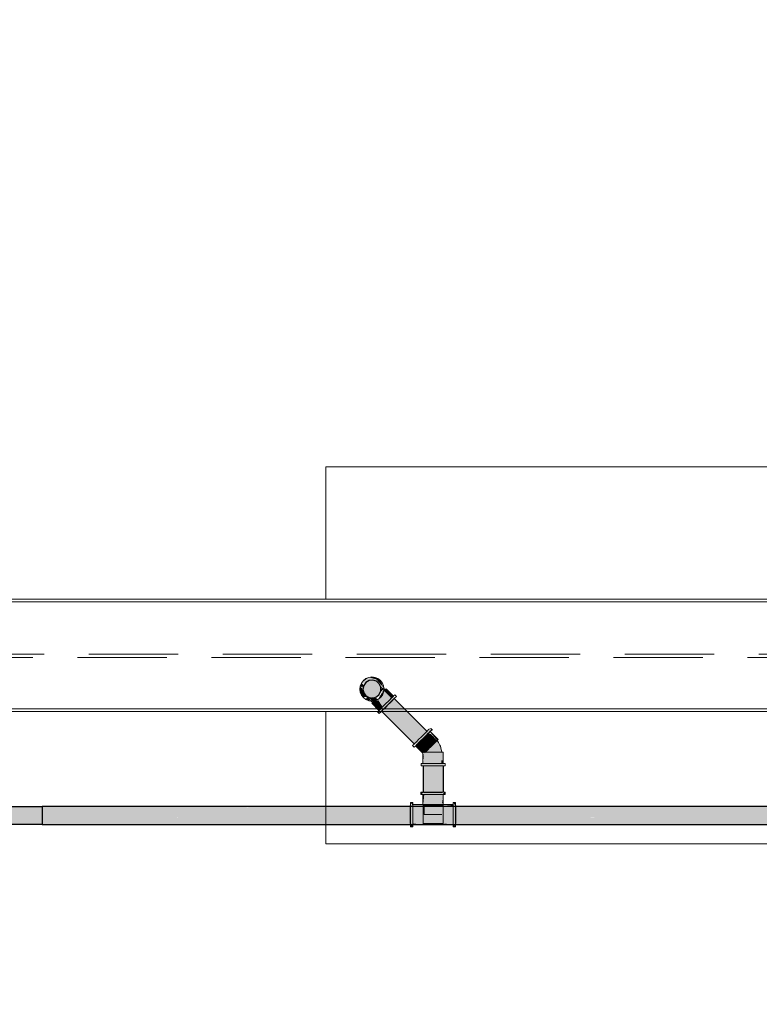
# Model space of a CAD drawing. Header units: millimetres. Extents: x 567 to 934, y -1 to 364.
# Tile 784 of 1056: x 740.09 to 742.72, y 155.51 to 159.01. Entities that reach past the tile are written whole.
import ezdxf

# ---------------------------------------------------------------- set-up
doc = ezdxf.new("R2010")
doc.units = ezdxf.units.MM
doc.header["$MEASUREMENT"] = 0
doc.linetypes.add('HIDDEN2', pattern=[0.47625, 0.3175, -0.15875])
for name, color, linetype, lineweight in [('AF-Condutos Reúso', 200, 'Continuous', 25), ('AF-Conexões Reúso', 216, 'Continuous', 18), ('DI-Detalhes', 1, 'HIDDEN2', 9)]:
    doc.layers.add(name, color=color, linetype=linetype, lineweight=lineweight)
doc.layers.add('ARQ FINA', color=8, linetype='Continuous')

msp = doc.modelspace()

# ---------------------------------------------------------------- hatches: boundary and pattern name
at = {"layer": 'AF-Condutos Reúso', "linetype": 'Continuous'}
for points in [[(741.3102, 156.6308), (741.313, 156.6178), (741.3208, 156.6071), (741.3323, 156.6004), (741.3456, 156.599), (741.3582, 156.6031), (741.3681, 156.612), (741.3735, 156.6242), (741.3735, 156.6375), (741.3681, 156.6496), (741.3582, 156.6585), (741.3456, 156.6627), (741.3323, 156.6613), (741.3208, 156.6546), (741.313, 156.6439)], [(740.1704, 156.2132), (740.0104, 156.2132), (740.0104, 156.1495), (740.1704, 156.1495)], [(740.1704, 156.2091), (755.3113, 156.2091), (740.1704, 156.2132)], [(740.1704, 156.2132), (755.2813, 156.2091), (755.2813, 156.2132)], [(740.1704, 156.2001), (755.3113, 156.2001), (740.1704, 156.2091)], [(740.1704, 156.2091), (755.2813, 156.2002), (755.2813, 156.2091)], [(740.1704, 156.188), (755.3113, 156.188), (740.1704, 156.2001)], [(740.1704, 156.2001), (755.2813, 156.188), (755.2813, 156.2001)], [(740.1704, 156.1747), (755.3113, 156.1747), (740.1704, 156.188)], [(740.1704, 156.188), (755.2813, 156.1747), (755.2813, 156.188)], [(740.1704, 156.1747), (755.2813, 156.1626), (755.2813, 156.1747)], [(740.1704, 156.1625), (755.3113, 156.1625), (740.1704, 156.1747)], [(740.1704, 156.1625), (755.2813, 156.1536), (755.2813, 156.1625)], [(740.1704, 156.1536), (755.3113, 156.1536), (740.1704, 156.1625)], [(740.1704, 156.1536), (755.2813, 156.1495), (755.2813, 156.1536)], [(740.1704, 156.1495), (755.3113, 156.1495), (740.1704, 156.1536)]]:
    msp.add_hatch(color=201, dxfattribs=at).paths.add_polyline_path(points)
h = msp.add_hatch(color=201, dxfattribs=at)
h.paths.add_polyline_path([(741.5954, 156.3575), (741.5917, 156.3575), (741.5902, 156.3575), (741.5813, 156.3575), (741.5709, 156.3575), (741.5598, 156.3575), (741.5487, 156.3575), (741.5383, 156.3575), (741.5294, 156.3575), (741.5284, 156.3575), (741.5242, 156.3575), (741.5241, 156.2647), (741.5284, 156.2647), (741.5293, 156.2647), (741.5382, 156.2647), (741.5486, 156.2647), (741.5597, 156.2647), (741.5709, 156.2647), (741.5812, 156.2647), (741.5901, 156.2647), (741.5917, 156.2647), (741.5953, 156.2647)])
h.paths.add_polyline_path([(741.4674, 156.5508), (741.3775, 156.5508), (741.4929, 156.4359), (741.4949, 156.4379), (741.4957, 156.4387), (741.502, 156.445), (741.5093, 156.4524), (741.5172, 156.4602), (741.5251, 156.4681), (741.5324, 156.4754), (741.5376, 156.4806)])
h.paths.add_polyline_path([(741.4574, 156.5608), (741.3854, 156.5608), (741.3798, 156.5553), (741.3773, 156.5528), (741.3765, 156.5519), (741.3775, 156.5508), (741.4674, 156.5508)])
h.paths.add_polyline_path([(741.4214, 156.5969), (741.4203, 156.5958), (741.419, 156.5944), (741.413, 156.5885), (741.4047, 156.5801), (741.3953, 156.5707), (741.3865, 156.5619), (741.3854, 156.5608), (741.4574, 156.5608)])
at = {"layer": 'AF-Conexões Reúso', "linetype": 'Continuous'}
for points in [[(741.3118, 156.6612), (741.305, 156.6523), (741.3311, 156.6724)], [(741.3357, 156.6632), (741.3578, 156.6587), (741.3681, 156.6496), (741.372, 156.641), (741.3852, 156.6308), (741.3838, 156.642), (741.3726, 156.6612), (741.3834, 156.6351), (741.3587, 156.664), (741.3311, 156.6724), (741.305, 156.6523), (741.3175, 156.6501)], [(741.3534, 156.6724), (741.3311, 156.6724), (741.3726, 156.6612)], [(741.383, 156.6363), (741.3726, 156.6612), (741.3576, 156.6653)], [(741.305, 156.6093), (741.3118, 156.6004), (741.3007, 156.642), (741.2992, 156.6308)], [(741.3078, 156.6367), (741.313, 156.6439), (741.3059, 156.6515), (741.3007, 156.642)], [(741.3071, 156.618), (741.3109, 156.6279), (741.3007, 156.642)], [(741.324, 156.6026), (741.3207, 156.5936), (741.3395, 156.5886), (741.3328, 156.6001), (741.313, 156.6178), (741.3109, 156.6279), (741.3071, 156.618), (741.3112, 156.6026)], [(741.3852, 156.6308), (741.3774, 156.6329), (741.3703, 156.617)], [(741.3735, 156.634), (741.3852, 156.6308), (741.3735, 156.6398)], [(741.3852, 156.6308), (741.3756, 156.6142), (741.3842, 156.6227)], [(741.415, 156.6024), (741.3894, 156.628), (741.3854, 156.6239), (741.411, 156.5983)], [(741.3929, 156.6314), (741.3895, 156.6281), (741.415, 156.6024), (741.4176, 156.6049)], [(741.3637, 156.5936), (741.3534, 156.6015), (741.3326, 156.6004), (741.3422, 156.5878)], [(741.3637, 156.5936), (741.3726, 156.6004), (741.3838, 156.6197), (741.3756, 156.6142)], [(741.3855, 156.6238), (741.3651, 156.5947), (741.3801, 156.5674), (741.411, 156.5983)], [(741.4192, 156.6065), (741.3714, 156.5587), (741.3725, 156.5479), (741.4203, 156.5958)], [(741.3425, 156.5811), (741.3673, 156.5546), (741.3748, 156.5621), (741.3492, 156.5877)], [(741.3748, 156.5621), (741.3801, 156.5674), (741.3657, 156.5909), (741.3492, 156.5877)], [(741.3635, 156.5508), (741.3684, 156.5439), (741.3714, 156.5587)], [(741.5579, 156.4847), (741.5519, 156.4906), (741.5, 156.4387), (741.497, 156.4239)], [(741.5389, 156.4129), (741.5517, 156.4257), (741.5232, 156.4543), (741.5165, 156.4477)], [(741.5359, 156.4671), (741.5232, 156.4543), (741.5517, 156.4257), (741.5645, 156.4385)], [(741.5413, 156.4724), (741.5359, 156.4671), (741.5645, 156.4385), (741.5698, 156.4438)], [(741.5511, 156.4715), (741.5413, 156.4724), (741.5698, 156.4438), (741.5739, 156.4479)], [(741.5764, 156.4505), (741.5479, 156.479), (741.5739, 156.4479)], [(741.5236, 156.4027), (741.5336, 156.4076), (741.505, 156.4362), (741.4984, 156.4296)], [(741.5336, 156.4076), (741.5389, 156.4129), (741.5165, 156.4477), (741.505, 156.4362)], [(741.5875, 156.4217), (741.574, 156.4481), (741.5323, 156.4063), (741.5897, 156.4063)], [(741.5236, 156.3659), (741.5277, 156.3985), (741.5261, 156.4001)], [(741.5947, 156.4063), (741.5284, 156.4063), (741.5248, 156.3659), (741.5947, 156.3659)], [(741.5168, 156.3659), (741.5168, 156.3575), (741.5902, 156.3575), (741.6028, 156.3659)], [(741.5182, 156.2647), (741.5167, 156.2563), (741.5284, 156.2636)], [(741.5225, 156.2563), (741.5901, 156.2563), (741.597, 156.2647), (741.5293, 156.2647)], [(741.5248, 156.2201), (741.5911, 156.2201), (741.5947, 156.2563), (741.5284, 156.2563)], [(741.5248, 156.2201), (741.5284, 156.2563), (741.5248, 156.2563)], [(741.6027, 156.2563), (741.6027, 156.2647), (741.5901, 156.2563)], [(741.5959, 156.2563), (741.5917, 156.2266), (741.5947, 156.2201)], [(741.4881, 156.2277), (741.4797, 156.2277), (741.4881, 156.2151)], [(741.4881, 156.1475), (741.4881, 156.2151), (741.4797, 156.2219), (741.4797, 156.1543)], [(741.4881, 156.2209), (741.4881, 156.1533), (741.5243, 156.1497), (741.5243, 156.2197)], [(741.5917, 156.2167), (741.5277, 156.2167), (741.5243, 156.2156)], [(741.5951, 156.2167), (741.5277, 156.2156), (741.5917, 156.2156), (741.5917, 156.2124), (741.5243, 156.2073), (741.5243, 156.1764), (741.5951, 156.1847)], [(741.5243, 156.2124), (741.5243, 156.2073), (741.5917, 156.2124)], [(741.5917, 156.2201), (741.5288, 156.2201), (741.5277, 156.1847), (741.5906, 156.1847)], [(741.5951, 156.2197), (741.5951, 156.1533), (741.6313, 156.1497), (741.6313, 156.216)], [(741.5951, 156.2197), (741.6313, 156.216), (741.6313, 156.2197)], [(741.6397, 156.2262), (741.6313, 156.2277), (741.638, 156.2165)], [(741.6313, 156.2219), (741.6313, 156.1543), (741.6397, 156.1475), (741.6397, 156.2151)], [(741.5243, 156.1527), (741.5951, 156.1527), (741.5951, 156.1847), (741.5243, 156.1764)], [(741.4797, 156.1432), (741.4881, 156.1417), (741.4815, 156.1529)], [(741.4881, 156.1497), (741.5243, 156.1485), (741.4881, 156.1533)], [(741.5951, 156.1485), (741.6313, 156.1485), (741.6016, 156.1527)], [(741.6313, 156.1417), (741.6397, 156.1417), (741.6313, 156.1543)]]:
    msp.add_hatch(color=213, dxfattribs=at).paths.add_polyline_path(points)

# ---------------------------------------------------------------- linework, layer by layer
at = {"layer": 'AF-Condutos Reúso'}
for p, q in [((741.3456, 156.6627), (741.3323, 156.6613)), ((741.3582, 156.6585), (741.3456, 156.6627)), ((741.313, 156.6439), (741.3102, 156.6308)), ((741.3102, 156.6308), (741.313, 156.6178)), ((741.3208, 156.6546), (741.313, 156.6439)), ((741.3323, 156.6613), (741.3208, 156.6546)), ((741.3681, 156.6496), (741.3582, 156.6585)), ((741.3735, 156.6375), (741.3681, 156.6496)), ((741.3735, 156.6242), (741.3735, 156.6375)), ((741.313, 156.6178), (741.3208, 156.6071)), ((741.3208, 156.6071), (741.3323, 156.6004)), ((741.3323, 156.6004), (741.3456, 156.599)), ((741.3456, 156.599), (741.3582, 156.6031)), ((741.3582, 156.6031), (741.3681, 156.612)), ((741.3681, 156.612), (741.3735, 156.6242)), ((741.419, 156.5944), (741.413, 156.5885)), ((741.4214, 156.5969), (741.419, 156.5944)), ((741.5376, 156.4806), (741.4214, 156.5969)), ((741.3865, 156.5619), (741.3798, 156.5553)), ((741.3953, 156.5707), (741.3865, 156.5619)), ((741.4047, 156.5801), (741.3953, 156.5707)), ((741.413, 156.5885), (741.4047, 156.5801)), ((741.3798, 156.5553), (741.3765, 156.5519)), ((741.3765, 156.5519), (741.4929, 156.4359)), ((741.5242, 156.3575), (741.5241, 156.2647)), ((741.5917, 156.3659), (741.5917, 156.3765)), ((741.5954, 156.3575), (741.5953, 156.2647)), ((741.5284, 156.2647), (741.5338, 156.2647)), ((741.5338, 156.2647), (741.5437, 156.2647)), ((741.5437, 156.2647), (741.5564, 156.2647)), ((741.5564, 156.2647), (741.5696, 156.2647)), ((741.5696, 156.2647), (741.5811, 156.2647)), ((741.5811, 156.2647), (741.589, 156.2647)), ((741.589, 156.2647), (741.5917, 156.2647)), ((755.2813, 156.2132), (740.1704, 156.2132)), ((741.4797, 156.2124), (741.4797, 156.2165)), ((741.4797, 156.2035), (741.4797, 156.2124)), ((741.6397, 156.2165), (741.6397, 156.2124)), ((741.6397, 156.2124), (741.6397, 156.2035)), ((741.4797, 156.1914), (741.4797, 156.2035)), ((741.4797, 156.178), (741.4797, 156.1914)), ((741.4797, 156.1659), (741.4797, 156.178)), ((741.6397, 156.2035), (741.6397, 156.1914)), ((741.6397, 156.1914), (741.6397, 156.178)), ((741.6397, 156.178), (741.6397, 156.1659)), ((740.1704, 156.1495), (755.3113, 156.1495)), ((741.4797, 156.157), (741.4797, 156.1659)), ((741.4797, 156.1529), (741.4797, 156.157)), ((741.6397, 156.1659), (741.6397, 156.157)), ((741.6397, 156.157), (741.6397, 156.1529))]:
    msp.add_line(p, q, dxfattribs=at)
msp.add_lwpolyline([(740.0104, 156.2132), (740.1704, 156.2132), (740.1704, 156.1495), (740.0104, 156.1495)], close=True, dxfattribs=at)
at = {"layer": 'AF-Conexões Reúso'}
for p, q in [((741.3207, 156.6681), (741.3118, 156.6612)), ((741.3311, 156.6724), (741.3207, 156.6681)), ((741.3422, 156.6738), (741.3311, 156.6724)), ((741.3534, 156.6724), (741.3422, 156.6738)), ((741.3637, 156.6681), (741.3534, 156.6724)), ((741.3726, 156.6612), (741.3637, 156.6681)), ((741.3007, 156.642), (741.2992, 156.6308)), ((741.2992, 156.6308), (741.3007, 156.6197)), ((741.305, 156.6523), (741.3007, 156.642)), ((741.3118, 156.6612), (741.305, 156.6523)), ((741.3795, 156.6523), (741.3726, 156.6612)), ((741.3838, 156.642), (741.3795, 156.6523)), ((741.3849, 156.6335), (741.3838, 156.642)), ((741.3842, 156.6227), (741.3852, 156.6308)), ((741.3852, 156.6308), (741.3849, 156.6335)), ((741.3895, 156.6281), (741.3851, 156.6332)), ((741.3894, 156.628), (741.3854, 156.6239)), ((741.3868, 156.6253), (741.3895, 156.6281)), ((741.3895, 156.6281), (741.3894, 156.628)), ((741.392, 156.6305), (741.3895, 156.6281)), ((741.3929, 156.6314), (741.392, 156.6305)), ((741.4185, 156.6058), (741.3929, 156.6314)), ((741.3007, 156.6197), (741.305, 156.6093)), ((741.305, 156.6093), (741.3118, 156.6004)), ((741.3118, 156.6004), (741.3207, 156.5936)), ((741.3207, 156.5936), (741.3311, 156.5893)), ((741.3534, 156.5893), (741.3637, 156.5936)), ((741.3637, 156.5936), (741.3726, 156.6004)), ((741.3726, 156.6004), (741.3795, 156.6093)), ((741.3795, 156.6093), (741.3838, 156.6197)), ((741.3838, 156.6197), (741.3842, 156.6227)), ((741.3854, 156.6239), (741.3842, 156.6227)), ((741.3843, 156.6228), (741.3868, 156.6253)), ((741.3995, 156.5868), (741.4057, 156.593)), ((741.4081, 156.5954), (741.4007, 156.5881)), ((741.4057, 156.593), (741.411, 156.5983)), ((741.4144, 156.6017), (741.4081, 156.5954)), ((741.411, 156.5983), (741.415, 156.6024)), ((741.414, 156.5895), (741.4203, 156.5958)), ((741.4185, 156.6058), (741.4144, 156.6017)), ((741.415, 156.6024), (741.4176, 156.6049)), ((741.4176, 156.6049), (741.4185, 156.6058)), ((741.4192, 156.6065), (741.4185, 156.6058)), ((741.4222, 156.6096), (741.4192, 156.6065)), ((741.4203, 156.5958), (741.4214, 156.5969)), ((741.4214, 156.5969), (741.4251, 156.6006)), ((741.4233, 156.6106), (741.4222, 156.6096)), ((741.4292, 156.6047), (741.4233, 156.6106)), ((741.4251, 156.6006), (741.4282, 156.6036)), ((741.4282, 156.6036), (741.4292, 156.6047)), ((741.3311, 156.5893), (741.34, 156.5881)), ((741.34, 156.5881), (741.3422, 156.5878)), ((741.34, 156.5881), (741.345, 156.5836)), ((741.3425, 156.5811), (741.3417, 156.5802)), ((741.3417, 156.5802), (741.3673, 156.5546)), ((741.3422, 156.5878), (741.3504, 156.5889)), ((741.3451, 156.5836), (741.3425, 156.5811)), ((741.345, 156.5836), (741.3477, 156.5863)), ((741.3492, 156.5877), (741.3451, 156.5836)), ((741.3477, 156.5863), (741.3489, 156.5875)), ((741.3489, 156.5875), (741.3503, 156.5888)), ((741.3504, 156.5889), (741.3492, 156.5877)), ((741.3504, 156.5889), (741.3534, 156.5893)), ((741.3714, 156.5587), (741.3665, 156.5539)), ((741.3681, 156.5555), (741.3707, 156.558)), ((741.3707, 156.558), (741.3748, 156.5621)), ((741.3777, 156.565), (741.3714, 156.5587)), ((741.3748, 156.5621), (741.3801, 156.5674)), ((741.3773, 156.5528), (741.3836, 156.5591)), ((741.385, 156.5723), (741.3777, 156.565)), ((741.3801, 156.5674), (741.3862, 156.5736)), ((741.3836, 156.5591), (741.3909, 156.5664)), ((741.3929, 156.5802), (741.385, 156.5723)), ((741.3862, 156.5736), (741.3929, 156.5802)), ((741.3909, 156.5664), (741.3988, 156.5743)), ((741.4007, 156.5881), (741.3929, 156.5802)), ((741.3929, 156.5802), (741.3995, 156.5868)), ((741.3988, 156.5743), (741.4067, 156.5821)), ((741.4067, 156.5821), (741.414, 156.5895)), ((741.3635, 156.5508), (741.3624, 156.5498)), ((741.3624, 156.5498), (741.3684, 156.5439)), ((741.3665, 156.5539), (741.3635, 156.5508)), ((741.3673, 156.5546), (741.3681, 156.5555)), ((741.3684, 156.5439), (741.3694, 156.5449)), ((741.3694, 156.5449), (741.3725, 156.5479)), ((741.3725, 156.5479), (741.3765, 156.5519)), ((741.3765, 156.5519), (741.3773, 156.5528)), ((741.5435, 156.4866), (741.5398, 156.4828)), ((741.5466, 156.4896), (741.5435, 156.4866)), ((741.5519, 156.4906), (741.5509, 156.4896)), ((741.5579, 156.4847), (741.5519, 156.4906)), ((741.5093, 156.4524), (741.502, 156.445)), ((741.5172, 156.4602), (741.5093, 156.4524)), ((741.5153, 156.4464), (741.5232, 156.4543)), ((741.5232, 156.4543), (741.5165, 156.4477)), ((741.5251, 156.4681), (741.5172, 156.4602)), ((741.5232, 156.4543), (741.531, 156.4622)), ((741.5298, 156.4609), (741.5232, 156.4543)), ((741.5324, 156.4754), (741.5251, 156.4681)), ((741.5359, 156.4671), (741.5298, 156.4609)), ((741.531, 156.4622), (741.5384, 156.4695)), ((741.5387, 156.4817), (741.5324, 156.4754)), ((741.5413, 156.4724), (741.5359, 156.4671)), ((741.5384, 156.4695), (741.5446, 156.4758)), ((741.5398, 156.4828), (741.5387, 156.4817)), ((741.5453, 156.4765), (741.5413, 156.4724)), ((741.5446, 156.4758), (741.5457, 156.4769)), ((741.5457, 156.4769), (741.5453, 156.4765)), ((741.5457, 156.4769), (741.5495, 156.4806)), ((741.5479, 156.479), (741.5457, 156.4769)), ((741.5488, 156.4799), (741.5479, 156.479)), ((741.5773, 156.4513), (741.5488, 156.4799)), ((741.5495, 156.4806), (741.5525, 156.4837)), ((741.5525, 156.4837), (741.5536, 156.4847)), ((741.4878, 156.4309), (741.4868, 156.4298)), ((741.4868, 156.4298), (741.4927, 156.4239)), ((741.4909, 156.4339), (741.4878, 156.4309)), ((741.4949, 156.4379), (741.4909, 156.4339)), ((741.4927, 156.4239), (741.4938, 156.4249)), ((741.4938, 156.4249), (741.4968, 156.428)), ((741.4957, 156.4387), (741.4949, 156.4379)), ((741.502, 156.445), (741.4957, 156.4387)), ((741.4968, 156.428), (741.5008, 156.432)), ((741.4984, 156.4296), (741.4976, 156.4287)), ((741.4976, 156.4287), (741.52, 156.4063)), ((741.5008, 156.4319), (741.4984, 156.4296)), ((741.5008, 156.432), (741.5017, 156.4328)), ((741.501, 156.4321), (741.5008, 156.4319)), ((741.505, 156.4362), (741.501, 156.4321)), ((741.5017, 156.4328), (741.508, 156.4391)), ((741.5104, 156.4415), (741.505, 156.4362)), ((741.508, 156.4391), (741.5153, 156.4464)), ((741.5165, 156.4477), (741.5104, 156.4415)), ((741.5389, 156.4129), (741.5451, 156.4191)), ((741.5486, 156.4226), (741.5424, 156.4164)), ((741.5451, 156.4191), (741.5517, 156.4257)), ((741.5549, 156.4289), (741.5486, 156.4226)), ((741.5517, 156.4257), (741.5583, 156.4324)), ((741.561, 156.435), (741.5549, 156.4289)), ((741.5583, 156.4324), (741.5645, 156.4385)), ((741.5663, 156.4404), (741.561, 156.435)), ((741.5645, 156.4385), (741.5698, 156.4438)), ((741.5705, 156.4445), (741.5663, 156.4404)), ((741.5698, 156.4438), (741.5739, 156.4479)), ((741.5731, 156.4471), (741.5705, 156.4445)), ((741.574, 156.4481), (741.5731, 156.4471)), ((741.5739, 156.4479), (741.574, 156.4481)), ((741.574, 156.4481), (741.5764, 156.4505)), ((741.579, 156.4405), (741.574, 156.4481)), ((741.5764, 156.4505), (741.5773, 156.4513)), ((741.5837, 156.4314), (741.579, 156.4405)), ((741.5857, 156.4284), (741.5837, 156.4314)), ((741.5875, 156.4217), (741.5857, 156.4284)), ((741.5913, 156.4063), (741.5875, 156.4217)), ((741.52, 156.4063), (741.5236, 156.4027)), ((741.5248, 156.4063), (741.5236, 156.4063)), ((741.5236, 156.4063), (741.5236, 156.4027)), ((741.5236, 156.4027), (741.5236, 156.3976)), ((741.5236, 156.3976), (741.5236, 156.3659)), ((741.5284, 156.4063), (741.5248, 156.4063)), ((741.5323, 156.4063), (741.5284, 156.4063)), ((741.5296, 156.4036), (741.5323, 156.4063)), ((741.5348, 156.4088), (741.5323, 156.4063)), ((741.5323, 156.4063), (741.5336, 156.4076)), ((741.5342, 156.4063), (741.5323, 156.4063)), ((741.5323, 156.4063), (741.5359, 156.4063)), ((741.5336, 156.4076), (741.5389, 156.4129)), ((741.5417, 156.4063), (741.5342, 156.4063)), ((741.5368, 156.4108), (741.5348, 156.4088)), ((741.5359, 156.4063), (741.5396, 156.4063)), ((741.5424, 156.4164), (741.5368, 156.4108)), ((741.5396, 156.4063), (741.5487, 156.4063)), ((741.5504, 156.4063), (741.5417, 156.4063)), ((741.5487, 156.4063), (741.5537, 156.4063)), ((741.5598, 156.4063), (741.5504, 156.4063)), ((741.5537, 156.4063), (741.5587, 156.4063)), ((741.5587, 156.4063), (741.5687, 156.4063)), ((741.5692, 156.4063), (741.5598, 156.4063)), ((741.5687, 156.4063), (741.5778, 156.4063)), ((741.5779, 156.4063), (741.5692, 156.4063)), ((741.5778, 156.4063), (741.585, 156.4063)), ((741.5854, 156.4063), (741.5779, 156.4063)), ((741.585, 156.4063), (741.5897, 156.4063)), ((741.5911, 156.4063), (741.5854, 156.4063)), ((741.5897, 156.4063), (741.5913, 156.4063)), ((741.5913, 156.4063), (741.5911, 156.4063)), ((741.5917, 156.4063), (741.5913, 156.4063)), ((741.5947, 156.4063), (741.5917, 156.4063)), ((741.596, 156.4063), (741.5947, 156.4063)), ((741.596, 156.3659), (741.596, 156.4063)), ((741.5182, 156.3659), (741.5168, 156.3659)), ((741.5168, 156.3659), (741.5168, 156.3575)), ((741.5168, 156.3575), (741.5182, 156.3575)), ((741.5225, 156.3659), (741.5182, 156.3659)), ((741.5182, 156.3575), (741.5225, 156.3575)), ((741.5236, 156.3659), (741.5225, 156.3659)), ((741.5225, 156.3575), (741.5284, 156.3575)), ((741.5284, 156.3659), (741.5236, 156.3659)), ((741.5236, 156.3659), (741.5248, 156.3659)), ((741.5248, 156.3659), (741.5284, 156.3659)), ((741.5284, 156.3659), (741.5342, 156.3659)), ((741.5294, 156.3659), (741.5284, 156.3659)), ((741.5284, 156.3575), (741.5294, 156.3575)), ((741.5383, 156.3659), (741.5294, 156.3659)), ((741.5294, 156.3575), (741.5383, 156.3575)), ((741.5342, 156.3659), (741.5417, 156.3659)), ((741.5487, 156.3659), (741.5383, 156.3659)), ((741.5383, 156.3575), (741.5487, 156.3575)), ((741.5417, 156.3659), (741.5504, 156.3659)), ((741.5598, 156.3659), (741.5487, 156.3659)), ((741.5487, 156.3575), (741.5598, 156.3575)), ((741.5504, 156.3659), (741.5598, 156.3659)), ((741.5598, 156.3659), (741.5692, 156.3659)), ((741.5709, 156.3659), (741.5598, 156.3659)), ((741.5598, 156.3575), (741.5709, 156.3575)), ((741.5692, 156.3659), (741.5779, 156.3659)), ((741.5813, 156.3659), (741.5709, 156.3659)), ((741.5709, 156.3575), (741.5813, 156.3575)), ((741.5779, 156.3659), (741.5854, 156.3659)), ((741.5902, 156.3659), (741.5813, 156.3659)), ((741.5813, 156.3575), (741.5902, 156.3575)), ((741.5854, 156.3659), (741.5911, 156.3659)), ((741.5917, 156.3659), (741.5902, 156.3659)), ((741.5902, 156.3575), (741.5917, 156.3575)), ((741.5911, 156.3659), (741.5917, 156.3659)), ((741.5917, 156.3659), (741.5947, 156.3659)), ((741.596, 156.3659), (741.5917, 156.3659)), ((741.5917, 156.3575), (741.597, 156.3575)), ((741.5947, 156.3659), (741.596, 156.3659)), ((741.597, 156.3659), (741.596, 156.3659)), ((741.6013, 156.3659), (741.597, 156.3659)), ((741.597, 156.3575), (741.6013, 156.3575)), ((741.6028, 156.3659), (741.6013, 156.3659)), ((741.6013, 156.3575), (741.6028, 156.3575)), ((741.6028, 156.3575), (741.6028, 156.3659)), ((741.5167, 156.2647), (741.5167, 156.2563)), ((741.5182, 156.2647), (741.5167, 156.2647)), ((741.5167, 156.2563), (741.5182, 156.2563)), ((741.5225, 156.2647), (741.5182, 156.2647)), ((741.5182, 156.2563), (741.5225, 156.2563)), ((741.5284, 156.2647), (741.5225, 156.2647)), ((741.5225, 156.2563), (741.5235, 156.2563)), ((741.5235, 156.2563), (741.5293, 156.2563)), ((741.5243, 156.2563), (741.5235, 156.2563)), ((741.5235, 156.2563), (741.5235, 156.2209)), ((741.5248, 156.2563), (741.5243, 156.2563)), ((741.5284, 156.2563), (741.5248, 156.2563)), ((741.5293, 156.2647), (741.5284, 156.2647)), ((741.5341, 156.2563), (741.5284, 156.2563)), ((741.5382, 156.2647), (741.5293, 156.2647)), ((741.5293, 156.2563), (741.5382, 156.2563)), ((741.5416, 156.2563), (741.5341, 156.2563)), ((741.5486, 156.2647), (741.5382, 156.2647)), ((741.5382, 156.2563), (741.5486, 156.2563)), ((741.5504, 156.2563), (741.5416, 156.2563)), ((741.5597, 156.2647), (741.5486, 156.2647)), ((741.5486, 156.2563), (741.5597, 156.2563)), ((741.5597, 156.2563), (741.5504, 156.2563)), ((741.5709, 156.2647), (741.5597, 156.2647)), ((741.5597, 156.2563), (741.5709, 156.2563)), ((741.5691, 156.2563), (741.5597, 156.2563)), ((741.5778, 156.2563), (741.5691, 156.2563)), ((741.5812, 156.2647), (741.5709, 156.2647)), ((741.5709, 156.2563), (741.5812, 156.2563)), ((741.5853, 156.2563), (741.5778, 156.2563)), ((741.5901, 156.2647), (741.5812, 156.2647)), ((741.5812, 156.2563), (741.5901, 156.2563)), ((741.5911, 156.2563), (741.5853, 156.2563)), ((741.5917, 156.2647), (741.5901, 156.2647)), ((741.5901, 156.2563), (741.5959, 156.2563)), ((741.5947, 156.2563), (741.5911, 156.2563)), ((741.597, 156.2647), (741.5917, 156.2647)), ((741.5959, 156.2563), (741.5947, 156.2563)), ((741.5959, 156.2563), (741.597, 156.2563)), ((741.5959, 156.2209), (741.5959, 156.2563)), ((741.6013, 156.2647), (741.597, 156.2647)), ((741.597, 156.2563), (741.6013, 156.2563)), ((741.6027, 156.2647), (741.6013, 156.2647)), ((741.6013, 156.2563), (741.6027, 156.2563)), ((741.6027, 156.2563), (741.6027, 156.2647)), ((741.4797, 156.2277), (741.4797, 156.2262)), ((741.4881, 156.2277), (741.4797, 156.2277)), ((741.4797, 156.2262), (741.4797, 156.2219)), ((741.4797, 156.2219), (741.4797, 156.2165)), ((741.4797, 156.2165), (741.4797, 156.2151)), ((741.4797, 156.2151), (741.4797, 156.2062)), ((741.4881, 156.2262), (741.4881, 156.2277)), ((741.4881, 156.2219), (741.4881, 156.2262)), ((741.4881, 156.2209), (741.4881, 156.2219)), ((741.4881, 156.2209), (741.4881, 156.2197)), ((741.4881, 156.2151), (741.4881, 156.2209)), ((741.5235, 156.2209), (741.4881, 156.2209)), ((741.4881, 156.2197), (741.4881, 156.2167)), ((741.4881, 156.2167), (741.4881, 156.216)), ((741.4881, 156.216), (741.4881, 156.2103)), ((741.4881, 156.2062), (741.4881, 156.2151)), ((741.4881, 156.2103), (741.4881, 156.2028)), ((741.5243, 156.2209), (741.5235, 156.2209)), ((741.5243, 156.2201), (741.5243, 156.2209)), ((741.5243, 156.2197), (741.5243, 156.2201)), ((741.5243, 156.2201), (741.5248, 156.2201)), ((741.5243, 156.2167), (741.5243, 156.2197)), ((741.5243, 156.216), (741.5243, 156.2167)), ((741.5243, 156.2167), (741.5243, 156.2156)), ((741.5277, 156.2167), (741.5243, 156.2167)), ((741.5243, 156.2103), (741.5243, 156.216)), ((741.5243, 156.2156), (741.5243, 156.2124)), ((741.5243, 156.2124), (741.5243, 156.2073)), ((741.5243, 156.2028), (741.5243, 156.2103)), ((741.5243, 156.2073), (741.5243, 156.2007)), ((741.5248, 156.2201), (741.5277, 156.2201)), ((741.5277, 156.2201), (741.5284, 156.2201)), ((741.5277, 156.2201), (741.5277, 156.2167)), ((741.5288, 156.2201), (741.5277, 156.2201)), ((741.5917, 156.2167), (741.5277, 156.2167)), ((741.5277, 156.2167), (741.5277, 156.1847)), ((741.5284, 156.2201), (741.5341, 156.2201)), ((741.532, 156.2201), (741.5288, 156.2201)), ((741.5371, 156.2201), (741.532, 156.2201)), ((741.5341, 156.2201), (741.5416, 156.2201)), ((741.5437, 156.2201), (741.5371, 156.2201)), ((741.5416, 156.2201), (741.5504, 156.2201)), ((741.5514, 156.2201), (741.5437, 156.2201)), ((741.5504, 156.2201), (741.5597, 156.2201)), ((741.5597, 156.2201), (741.5514, 156.2201)), ((741.5597, 156.2201), (741.5691, 156.2201)), ((741.568, 156.2201), (741.5597, 156.2201)), ((741.5757, 156.2201), (741.568, 156.2201)), ((741.5691, 156.2201), (741.5778, 156.2201)), ((741.5824, 156.2201), (741.5757, 156.2201)), ((741.5778, 156.2201), (741.5853, 156.2201)), ((741.5874, 156.2201), (741.5824, 156.2201)), ((741.5853, 156.2201), (741.5911, 156.2201)), ((741.5906, 156.2201), (741.5874, 156.2201)), ((741.5917, 156.2201), (741.5906, 156.2201)), ((741.5911, 156.2201), (741.5917, 156.2201)), ((741.5917, 156.2201), (741.5947, 156.2201)), ((741.5917, 156.2167), (741.5917, 156.2201)), ((741.5951, 156.2167), (741.5917, 156.2167)), ((741.5947, 156.2201), (741.5951, 156.2201)), ((741.5951, 156.2201), (741.5959, 156.2201)), ((741.5951, 156.2201), (741.5951, 156.2197)), ((741.5951, 156.2197), (741.5951, 156.2167)), ((741.5951, 156.2167), (741.5951, 156.216)), ((741.5951, 156.2156), (741.5951, 156.2167)), ((741.5951, 156.216), (741.5951, 156.2103)), ((741.5951, 156.2124), (741.5951, 156.2156)), ((741.5951, 156.2073), (741.5951, 156.2124)), ((741.5951, 156.2103), (741.5951, 156.2028)), ((741.5951, 156.2007), (741.5951, 156.2073)), ((741.5959, 156.2201), (741.5959, 156.2209)), ((741.6313, 156.2209), (741.5959, 156.2209)), ((741.6313, 156.2277), (741.6313, 156.2262)), ((741.6397, 156.2277), (741.6313, 156.2277)), ((741.6313, 156.2262), (741.6313, 156.2219)), ((741.6313, 156.2219), (741.6313, 156.2209)), ((741.6313, 156.2209), (741.6313, 156.2151)), ((741.6313, 156.2201), (741.6313, 156.2209)), ((741.6313, 156.2197), (741.6313, 156.2201)), ((741.6313, 156.216), (741.6313, 156.2197)), ((741.6313, 156.2103), (741.6313, 156.216)), ((741.6313, 156.2151), (741.6313, 156.2062)), ((741.6313, 156.2028), (741.6313, 156.2103)), ((741.6397, 156.2262), (741.6397, 156.2277)), ((741.6397, 156.2219), (741.6397, 156.2262)), ((741.6397, 156.2165), (741.6397, 156.2219)), ((741.6397, 156.2151), (741.6397, 156.2165)), ((741.6397, 156.2062), (741.6397, 156.2151)), ((741.4797, 156.2062), (741.4797, 156.1958)), ((741.4797, 156.1958), (741.4797, 156.1847)), ((741.4797, 156.1847), (741.4797, 156.1736)), ((741.4797, 156.1736), (741.4797, 156.1632)), ((741.4881, 156.1958), (741.4881, 156.2062)), ((741.4881, 156.2028), (741.4881, 156.1941)), ((741.4881, 156.1847), (741.4881, 156.1958)), ((741.4881, 156.1941), (741.4881, 156.1847)), ((741.4881, 156.1736), (741.4881, 156.1847)), ((741.4881, 156.1847), (741.4881, 156.1753)), ((741.4881, 156.1753), (741.4881, 156.1666)), ((741.4881, 156.1632), (741.4881, 156.1736)), ((741.5243, 156.1941), (741.5243, 156.2028)), ((741.5243, 156.2007), (741.5243, 156.193)), ((741.5243, 156.1847), (741.5243, 156.1941)), ((741.5243, 156.193), (741.5243, 156.1847)), ((741.5243, 156.1753), (741.5243, 156.1847)), ((741.5243, 156.1847), (741.5243, 156.1764)), ((741.5243, 156.1764), (741.5243, 156.1687)), ((741.5243, 156.1666), (741.5243, 156.1753)), ((741.5277, 156.1847), (741.5288, 156.1847)), ((741.5288, 156.1847), (741.532, 156.1847)), ((741.532, 156.1847), (741.5371, 156.1847)), ((741.5371, 156.1847), (741.5437, 156.1847)), ((741.5437, 156.1847), (741.5514, 156.1847)), ((741.5514, 156.1847), (741.5597, 156.1847)), ((741.5597, 156.1847), (741.568, 156.1847)), ((741.568, 156.1847), (741.5757, 156.1847)), ((741.5757, 156.1847), (741.5824, 156.1847)), ((741.5824, 156.1847), (741.5874, 156.1847)), ((741.5874, 156.1847), (741.5906, 156.1847)), ((741.5951, 156.2028), (741.5951, 156.1941)), ((741.5951, 156.193), (741.5951, 156.2007)), ((741.5951, 156.1941), (741.5951, 156.1847)), ((741.5951, 156.1847), (741.5951, 156.193)), ((741.5951, 156.1847), (741.5951, 156.1753)), ((741.5951, 156.1764), (741.5951, 156.1847)), ((741.5951, 156.1687), (741.5951, 156.1764)), ((741.5951, 156.1753), (741.5951, 156.1666)), ((741.6313, 156.2062), (741.6313, 156.1958)), ((741.6313, 156.1941), (741.6313, 156.2028)), ((741.6313, 156.1958), (741.6313, 156.1847)), ((741.6313, 156.1847), (741.6313, 156.1941)), ((741.6313, 156.1847), (741.6313, 156.1736)), ((741.6313, 156.1753), (741.6313, 156.1847)), ((741.6313, 156.1666), (741.6313, 156.1753)), ((741.6313, 156.1736), (741.6313, 156.1632)), ((741.6397, 156.1958), (741.6397, 156.2062)), ((741.6397, 156.1847), (741.6397, 156.1958)), ((741.6397, 156.1736), (741.6397, 156.1847)), ((741.6397, 156.1632), (741.6397, 156.1736)), ((741.4797, 156.1632), (741.4797, 156.1543)), ((741.4797, 156.1543), (741.4797, 156.1529)), ((741.4797, 156.1529), (741.4797, 156.1475)), ((741.4797, 156.1475), (741.4797, 156.1432)), ((741.4797, 156.1432), (741.4797, 156.1417)), ((741.4797, 156.1417), (741.4881, 156.1417)), ((741.4881, 156.1666), (741.4881, 156.1591)), ((741.4881, 156.1543), (741.4881, 156.1632)), ((741.4881, 156.1591), (741.4881, 156.1533)), ((741.4881, 156.1485), (741.4881, 156.1543)), ((741.4881, 156.1533), (741.4881, 156.1497)), ((741.4881, 156.1497), (741.4881, 156.1485)), ((741.4881, 156.1475), (741.4881, 156.1485)), ((741.4881, 156.1485), (741.5243, 156.1485)), ((741.4881, 156.1432), (741.4881, 156.1475)), ((741.4881, 156.1417), (741.4881, 156.1432)), ((741.5243, 156.1687), (741.5243, 156.1621)), ((741.5243, 156.1591), (741.5243, 156.1666)), ((741.5243, 156.1621), (741.5243, 156.157)), ((741.5243, 156.1533), (741.5243, 156.1591)), ((741.5243, 156.157), (741.5243, 156.1538)), ((741.5243, 156.1538), (741.5243, 156.1527)), ((741.5243, 156.1527), (741.5243, 156.1533)), ((741.5243, 156.1497), (741.5243, 156.1527)), ((741.5243, 156.1527), (741.5951, 156.1527)), ((741.5243, 156.1485), (741.5243, 156.1497)), ((741.5951, 156.1621), (741.5951, 156.1687)), ((741.5951, 156.1666), (741.5951, 156.1591)), ((741.5951, 156.157), (741.5951, 156.1621)), ((741.5951, 156.1591), (741.5951, 156.1533)), ((741.5951, 156.1538), (741.5951, 156.157)), ((741.5951, 156.1527), (741.5951, 156.1538)), ((741.5951, 156.1533), (741.5951, 156.1527)), ((741.5951, 156.1527), (741.5951, 156.1497)), ((741.5951, 156.1497), (741.5951, 156.1485)), ((741.5951, 156.1485), (741.6313, 156.1485)), ((741.6313, 156.1591), (741.6313, 156.1666)), ((741.6313, 156.1632), (741.6313, 156.1543)), ((741.6313, 156.1533), (741.6313, 156.1591)), ((741.6313, 156.1543), (741.6313, 156.1485)), ((741.6313, 156.1497), (741.6313, 156.1533)), ((741.6313, 156.1485), (741.6313, 156.1497)), ((741.6313, 156.1485), (741.6313, 156.1475)), ((741.6313, 156.1475), (741.6313, 156.1432)), ((741.6313, 156.1432), (741.6313, 156.1417)), ((741.6313, 156.1417), (741.6397, 156.1417)), ((741.6397, 156.1543), (741.6397, 156.1632)), ((741.6397, 156.1529), (741.6397, 156.1543)), ((741.6397, 156.1475), (741.6397, 156.1529)), ((741.6397, 156.1432), (741.6397, 156.1475)), ((741.6397, 156.1417), (741.6397, 156.1432))]:
    msp.add_line(p, q, dxfattribs=at)
at = {"layer": 'ARQ FINA', "linetype": 'Continuous', "lineweight": 5}
for p, q in [((741.1781, 157.4208), (741.1781, 156.9508)), ((743.3781, 157.4208), (741.1781, 157.4208)), ((741.1781, 156.0808), (741.1781, 156.5508)), ((743.3781, 156.0808), (741.1781, 156.0808))]:
    msp.add_line(p, q, dxfattribs=at)
at = {"layer": 'ARQ FINA', "lineweight": 5}
for p, q in [((728.8409, 156.9508), (744.4109, 156.9508)), ((744.4209, 156.9408), (728.5409, 156.9408)), ((728.9509, 156.5608), (744.7009, 156.5608)), ((728.8409, 156.5508), (744.7109, 156.5508))]:
    msp.add_line(p, q, dxfattribs=at)
at = {"layer": 'DI-Detalhes'}
for points in [[(730.8053, 159.1198), (743.9869, 159.1198), (743.9869, 156.7543), (730.8053, 156.7543), (730.8053, 159.1198)], [(734.5811, 156.7434), (743.978, 156.7434), (743.978, 154.3779), (730.8086, 154.3779), (730.8086, 156.7434)]]:
    msp.add_lwpolyline(points, dxfattribs=at)

doc.saveas('drawing.dxf')
